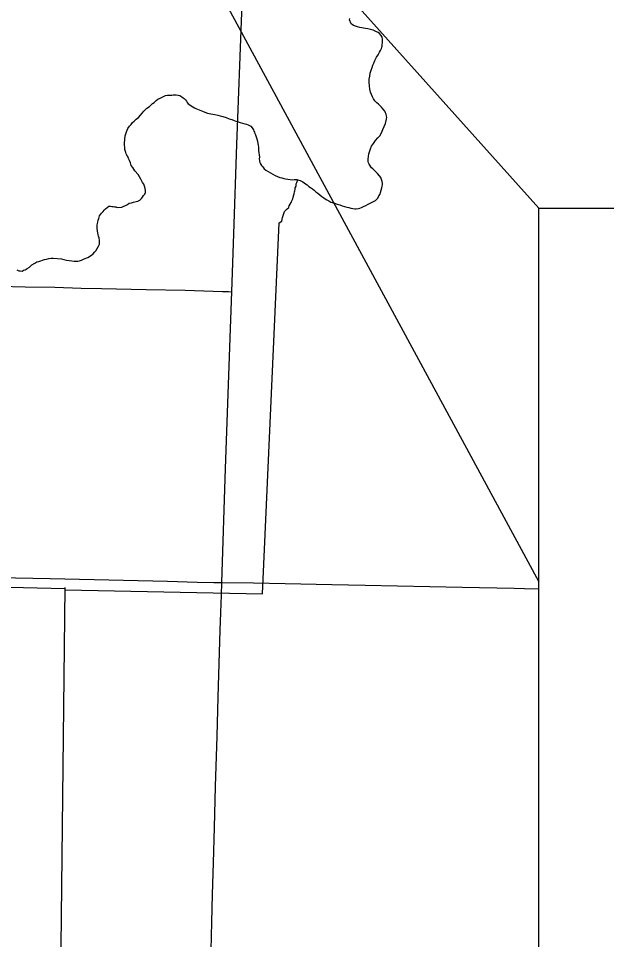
# Model space of a CAD drawing. Extents: x 2.1 to 73.9, y 4 to 26.
# Drawn here: x 43.127 to 43.618, y 19.554 to 20.324 of the extents above; entities that cross this region are included whole.
import ezdxf

# ---------------------------------------------------------------- set-up
doc = ezdxf.new("R2010")
doc.units = 0
for name, color, linetype in [('GM_X_County_Road', 7, 'Continuous'), ('GM_X_Minor_River', 7, 'Continuous'), ('GM_X_State_Route', 7, 'Continuous'), ('GM_X_Township_Road', 7, 'Continuous'), ('GM_X_US_Route', 7, 'Continuous'), ('SH_Text', 7, 'Continuous')]:
    doc.layers.add(name, color=color, linetype=linetype)

msp = doc.modelspace()

# ---------------------------------------------------------------- linework, layer by layer
at = {"layer": 'GM_X_County_Road'}
msp.add_lwpolyline([(42.8023, 19.86325), (42.85557, 19.86209), (42.90375, 19.86109), (43.03737, 19.85812), (43.15391, 19.85585), (43.2518, 19.85364), (43.27667, 19.85299), (43.29063, 19.85268), (43.29715, 19.85263)], dxfattribs=at)
at = {"layer": 'GM_X_Minor_River'}
for points in [[(43.4256, 20.17164), (43.42657, 20.17276), (43.42754, 20.17368), (43.42835, 20.17557), (43.42933, 20.17687), (43.42974, 20.17838), (43.43035, 20.18027), (43.43078, 20.18216), (43.43119, 20.18367), (43.43122, 20.18481), (43.43125, 20.18614), (43.43109, 20.18747), (43.43056, 20.18919), (43.42983, 20.19073), (43.42891, 20.19227), (43.42706, 20.19421), (43.42576, 20.19557), (43.42464, 20.19654), (43.42315, 20.1981), (43.42222, 20.19888), (43.42148, 20.19985), (43.42075, 20.201), (43.4202, 20.20196), (43.41966, 20.20312), (43.41949, 20.20426), (43.41934, 20.20616), (43.41958, 20.20825), (43.42002, 20.21071), (43.42043, 20.21222), (43.42064, 20.21316), (43.42125, 20.21486), (43.42225, 20.21692), (43.42382, 20.21917), (43.42559, 20.2216), (43.42735, 20.22384), (43.4291, 20.2257), (43.43049, 20.22813), (43.4315, 20.23077), (43.4327, 20.2334), (43.43371, 20.23604), (43.43452, 20.2383), (43.43474, 20.23982), (43.43496, 20.24095), (43.43479, 20.24209), (43.43445, 20.24381), (43.4339, 20.24477), (43.43336, 20.24611), (43.43059, 20.24941), (43.42928, 20.25058), (43.42798, 20.25193), (43.42649, 20.2533), (43.42501, 20.25485), (43.4239, 20.2564), (43.42299, 20.25812), (43.42208, 20.26005), (43.42137, 20.26196), (43.42086, 20.26463), (43.42054, 20.26749), (43.42022, 20.27034), (43.42028, 20.273), (43.42072, 20.27546), (43.42116, 20.27792), (43.42197, 20.28037), (43.42278, 20.28263), (43.4234, 20.28452), (43.4242, 20.2864), (43.42501, 20.28847), (43.4264, 20.29129), (43.42778, 20.29335), (43.42878, 20.29542), (43.42957, 20.29692), (43.43037, 20.29861), (43.43077, 20.29955), (43.43098, 20.30049), (43.4312, 20.30182), (43.43143, 20.30352), (43.43146, 20.30504), (43.4313, 20.30637), (43.43096, 20.3079), (43.43023, 20.30944), (43.42875, 20.31099), (43.42762, 20.31178), (43.42574, 20.31277), (43.42368, 20.31377), (43.42141, 20.31439), (43.41914, 20.31501), (43.41725, 20.31524), (43.41535, 20.31547), (43.41402, 20.31569), (43.41251, 20.31611), (43.41044, 20.31673), (43.40874, 20.31714), (43.40723, 20.31775), (43.4061, 20.31853), (43.40517, 20.31912), (43.40391, 20.32238), (43.40394, 20.32371)], [(43.19414, 20.13355), (43.19494, 20.13525), (43.19516, 20.13657), (43.19501, 20.13809), (43.19468, 20.14038), (43.19433, 20.14191), (43.19398, 20.14306), (43.19363, 20.14458), (43.19329, 20.14611), (43.19296, 20.1484), (43.19321, 20.15124), (43.19364, 20.15351), (43.19406, 20.15521), (43.19448, 20.15672), (43.1951, 20.1588), (43.19667, 20.16104), (43.19803, 20.16234), (43.199, 20.16346), (43.20017, 20.16457), (43.20133, 20.16568), (43.20288, 20.16679), (43.20421, 20.16695), (43.20535, 20.16673), (43.20649, 20.16652), (43.20743, 20.16631), (43.20876, 20.16628), (43.20989, 20.16587), (43.2137, 20.16597), (43.21485, 20.16671), (43.21677, 20.16743), (43.21831, 20.16815), (43.21985, 20.16926), (43.22177, 20.16978), (43.2233, 20.17032), (43.22444, 20.17048), (43.22578, 20.17083), (43.22693, 20.17118), (43.22866, 20.17191), (43.23002, 20.1732), (43.23081, 20.17433), (43.23179, 20.17582), (43.23296, 20.17694), (43.23337, 20.17826), (43.2334, 20.17959), (43.23325, 20.18168), (43.23273, 20.18359), (43.23219, 20.18512), (43.23089, 20.18667), (43.22963, 20.18955), (43.22724, 20.19321), (43.22465, 20.1965), (43.22281, 20.1992), (43.22152, 20.20094), (43.22081, 20.20304), (43.2201, 20.20515), (43.21918, 20.20669), (43.21864, 20.20822), (43.21791, 20.20938), (43.21737, 20.21053), (43.21701, 20.21168), (43.21665, 20.21264), (43.21631, 20.21416), (43.21616, 20.21607), (43.21601, 20.21778), (43.21586, 20.21949), (43.21657, 20.22555), (43.21759, 20.22895), (43.2188, 20.23177), (43.22017, 20.23364), (43.22135, 20.23513), (43.22252, 20.23663), (43.22388, 20.23793), (43.22562, 20.23941), (43.22756, 20.24088), (43.22931, 20.24274), (43.23205, 20.24629), (43.23458, 20.2487), (43.2367, 20.25017), (43.23786, 20.2511), (43.23923, 20.25259), (43.24058, 20.2535), (43.24233, 20.25518), (43.24368, 20.25609), (43.24561, 20.25719), (43.24791, 20.25809), (43.25002, 20.25918), (43.25193, 20.25952), (43.25403, 20.25966), (43.25555, 20.25963), (43.25669, 20.25979), (43.25802, 20.25976), (43.25897, 20.25974), (43.26068, 20.2597), (43.262, 20.25929), (43.26369, 20.25811), (43.26481, 20.25733), (43.26575, 20.25674), (43.26686, 20.25557), (43.26759, 20.25442), (43.26833, 20.25345), (43.26907, 20.25229)], [(43.26907, 20.25229), (43.27038, 20.2515), (43.27169, 20.25071), (43.273, 20.24973), (43.27432, 20.24913), (43.27545, 20.24854), (43.28091, 20.24614), (43.28298, 20.24533), (43.28524, 20.24452), (43.28789, 20.24389), (43.2913, 20.24343), (43.29376, 20.243), (43.29584, 20.24238), (43.2981, 20.24176), (43.30094, 20.24094), (43.30339, 20.23993), (43.30565, 20.23912), (43.30735, 20.23851), (43.30885, 20.23772), (43.31074, 20.2373), (43.31263, 20.23668), (43.31451, 20.23607), (43.31641, 20.23565), (43.31792, 20.23523), (43.31924, 20.23483), (43.32018, 20.23423), (43.3213, 20.23364), (43.3226, 20.23228), (43.32351, 20.23055), (43.32387, 20.22959), (43.32442, 20.22863), (43.32478, 20.22767), (43.32532, 20.22652), (43.32586, 20.2248), (43.32639, 20.22308), (43.32691, 20.22117), (43.32725, 20.21926), (43.3276, 20.21773), (43.32794, 20.21601), (43.32788, 20.21336), (43.32822, 20.21145), (43.32837, 20.20974), (43.32851, 20.20783), (43.32848, 20.20631), (43.32864, 20.20479), (43.32898, 20.20326), (43.32953, 20.2023), (43.33026, 20.20096), (43.33137, 20.1996), (43.33267, 20.19805), (43.33397, 20.19707), (43.33979, 20.19371), (43.34185, 20.19253), (43.34374, 20.19172), (43.34562, 20.19092), (43.34732, 20.1905), (43.34883, 20.19009), (43.35034, 20.18968), (43.35224, 20.18944), (43.35433, 20.1892), (43.35584, 20.18898), (43.35756, 20.18913), (43.35889, 20.1891), (43.35984, 20.18908), (43.36154, 20.18866), (43.36267, 20.18826), (43.3638, 20.18766), (43.36492, 20.18707), (43.36586, 20.18628), (43.36717, 20.1855), (43.36848, 20.18471), (43.36997, 20.18334), (43.37128, 20.18236), (43.37278, 20.18138), (43.37427, 20.18021), (43.37576, 20.17884), (43.37745, 20.17767), (43.37894, 20.1763), (43.38062, 20.17494), (43.38249, 20.17375), (43.38436, 20.17238), (43.38643, 20.17138), (43.3883, 20.1702), (43.39114, 20.16938), (43.3934, 20.16857), (43.39567, 20.16795), (43.39774, 20.16714), (43.39963, 20.16653), (43.40152, 20.16611), (43.40322, 20.16569), (43.40492, 20.16508), (43.40662, 20.16485), (43.40814, 20.16463), (43.40947, 20.16479), (43.41119, 20.16494), (43.41253, 20.16529), (43.41386, 20.16564), (43.4156, 20.16655), (43.41752, 20.16745), (43.41944, 20.16855), (43.4256, 20.17164)], [(43.34512, 20.15298), (43.34726, 20.15422), (43.34791, 20.15744), (43.34954, 20.16234), (43.35052, 20.16365), (43.35168, 20.16476), (43.35304, 20.16587), (43.35345, 20.16719), (43.35424, 20.16869), (43.35503, 20.16982), (43.35543, 20.17075), (43.35584, 20.17189), (43.35643, 20.17301), (43.35685, 20.17452), (43.35726, 20.17622), (43.35767, 20.17716), (43.35789, 20.17887), (43.35811, 20.17981), (43.35832, 20.18076), (43.35854, 20.18208), (43.35914, 20.18359), (43.35935, 20.18453), (43.35937, 20.18548), (43.35978, 20.18661), (43.36071, 20.18887)], [(43.16636, 19.8466), (43.33127, 19.84328), (43.34512, 20.15298)], [(43.12602, 20.11363), (43.12771, 20.11302), (43.12866, 20.11281), (43.13056, 20.11257), (43.13152, 20.11331), (43.13306, 20.11385), (43.1346, 20.11476), (43.13653, 20.11605), (43.13847, 20.1179), (43.14097, 20.11918), (43.14271, 20.12028), (43.14443, 20.12081), (43.14596, 20.12134), (43.14749, 20.12188), (43.14922, 20.12241), (43.15075, 20.12276), (43.15266, 20.12309), (43.15456, 20.12343), (43.15647, 20.12358), (43.1633, 20.12285), (43.16538, 20.12243), (43.16745, 20.12181), (43.16973, 20.12157), (43.17201, 20.12133), (43.1739, 20.12109), (43.17561, 20.12087), (43.17694, 20.12103), (43.17828, 20.12119), (43.18, 20.12172), (43.1823, 20.1228), (43.18518, 20.12388), (43.18846, 20.12609), (43.18963, 20.1272), (43.1908, 20.1285), (43.19196, 20.12962), (43.19315, 20.13149), (43.19414, 20.13355)], [(42.45633, 19.86468), (43.16637, 19.84772)], [(43.16221, 19.47411), (43.16638, 19.84852)]]:
    msp.add_lwpolyline(points, dxfattribs=at)
at = {"layer": 'GM_X_State_Route'}
msp.add_line((43.54993, 19.84767), (43.56201, 19.8474), dxfattribs=at)
for points in [[(43.28265, 19.34389), (43.28304, 19.35443), (43.28405, 19.38861), (43.28548, 19.43678), (43.2865, 19.47875), (43.28822, 19.54557), (43.28877, 19.56889), (43.28949, 19.59219), (43.29022, 19.61861), (43.2911, 19.64813), (43.29202, 19.68232), (43.29322, 19.72428), (43.29417, 19.75691), (43.29576, 19.81286), (43.29631, 19.82764), (43.29683, 19.84194), (43.29715, 19.85263)], [(43.29715, 19.85263), (43.32373, 19.85248), (43.35015, 19.85193), (43.389, 19.85098), (43.41698, 19.85039), (43.4978, 19.84881), (43.54132, 19.84786), (43.54993, 19.84767)]]:
    msp.add_lwpolyline(points, dxfattribs=at)
at = {"layer": 'GM_X_Township_Road'}
msp.add_lwpolyline([(42.80316, 20.10932), (42.80572, 20.10921), (42.81037, 20.10902), (42.82744, 20.10866), (42.8445, 20.10813), (42.87242, 20.10725), (42.90189, 20.10625), (42.9593, 20.10463), (43.00273, 20.10321), (43.01669, 20.10278), (43.02755, 20.10249), (43.05082, 20.10189), (43.06789, 20.10147), (43.09271, 20.10074), (43.11132, 20.10012), (43.13304, 20.09952), (43.15788, 20.09913), (43.1796, 20.09853), (43.19666, 20.09809), (43.2339, 20.09732), (43.26649, 20.09661), (43.29774, 20.09572), (43.30262, 20.09549), (43.30548, 20.09535)], dxfattribs=at)
at = {"layer": 'GM_X_US_Route'}
for points in [[(43.29715, 19.85263), (43.30019, 19.94789), (43.30467, 20.07219), (43.30548, 20.09535), (43.30716, 20.14366), (43.30981, 20.21824), (43.3139, 20.32856), (43.31708, 20.41868), (43.31906, 20.47371), (43.32033, 20.50879), (43.32367, 20.5987)], [(43.28265, 19.34389), (43.28304, 19.35443), (43.28405, 19.38861), (43.28548, 19.43678), (43.2865, 19.47875), (43.28822, 19.54557), (43.28877, 19.56889), (43.28949, 19.59219), (43.29022, 19.61861), (43.2911, 19.64813), (43.29202, 19.68232), (43.29322, 19.72428), (43.29417, 19.75691), (43.29576, 19.81286), (43.29631, 19.82764), (43.29683, 19.84194), (43.29715, 19.85263)]]:
    msp.add_lwpolyline(points, dxfattribs=at)
at = {"layer": 'SH_Text'}
for points in [[(43.56201, 20.16526), (43.13609, 20.64023), (43.56201, 19.85318)], [(45.17346, 19.54109), (43.56201, 19.54109), (43.56201, 20.16526), (45.17346, 20.16526)]]:
    msp.add_lwpolyline(points, close=True, dxfattribs=at)

doc.saveas('drawing.dxf')
